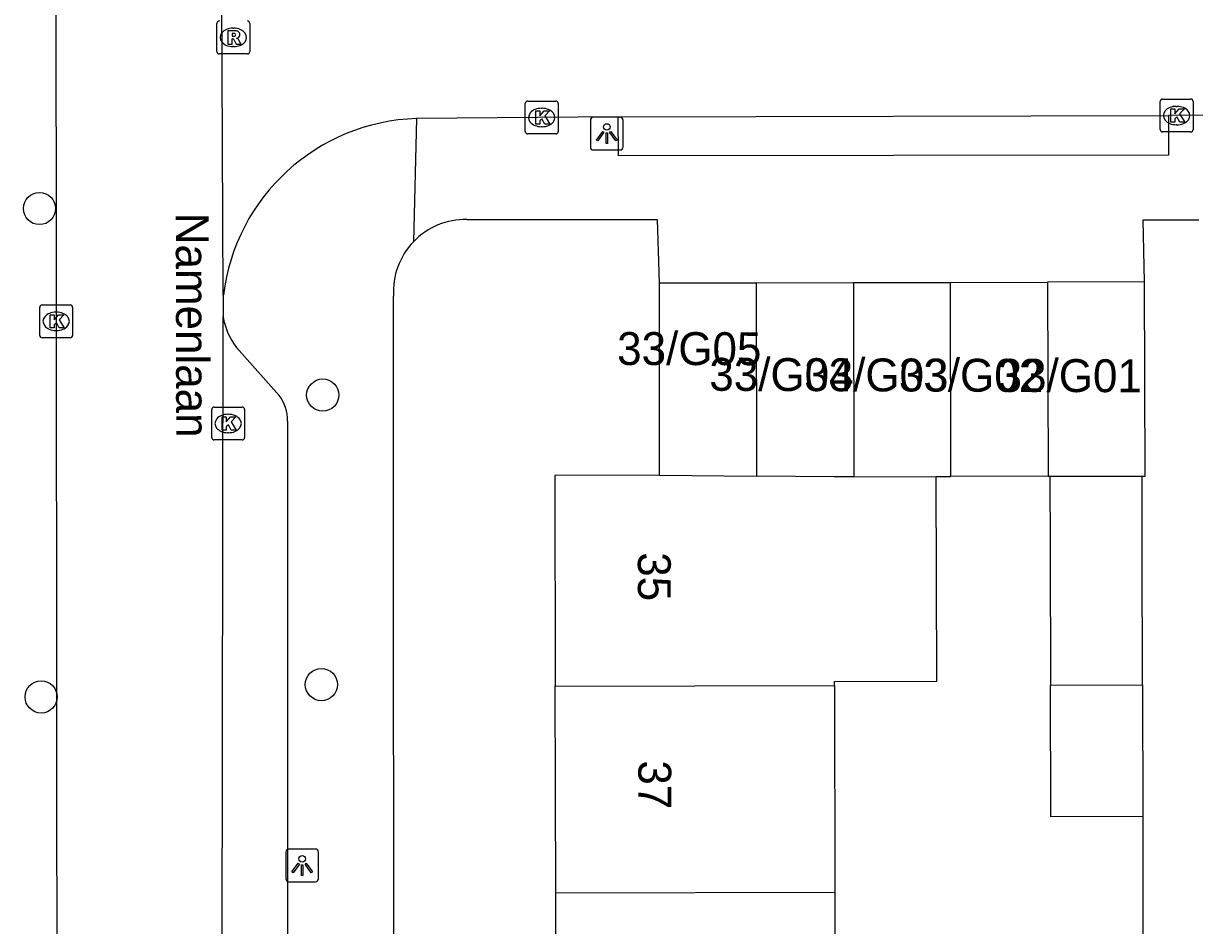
# Model space of a CAD drawing. Extents: x 160732 to 162105, y 387428 to 388479.
# Drawn here: x 161361.41 to 161397.03, y 388258.79 to 388286.23 of the extents above; entities that cross this region are included whole.
import ezdxf

# ---------------------------------------------------------------- set-up
doc = ezdxf.new("R2010")
doc.units = 0
for name, color, linetype in [('IMGEO_Boom', 7, 'Continuous'), ('IMGEO_Kolk', 7, 'Continuous'), ('IMGEO_Lichtpunt', 7, 'Continuous'), ('IMGEO_Openbare_ruimte_label', 7, 'Continuous'), ('IMGEO_Pand', 7, 'Continuous'), ('IMGEO_Pand_nummerreeks', 7, 'Continuous'), ('IMGEO_Rijbaan_lokaal_open', 7, 'Continuous'), ('IMGEO_Rioolput', 7, 'Continuous'), ('IMGEO_Voetpad_open', 7, 'Continuous')]:
    doc.layers.add(name, color=color, linetype=linetype)

msp = doc.modelspace()

# ---------------------------------------------------------------- linework, layer by layer
at = {"layer": 'IMGEO_Boom'}
for centre in [(161361.903, 388280.601), (161370.516, 388274.928), (161370.474, 388266.121), (161361.952, 388265.745)]:
    msp.add_circle(centre, 0.489, dxfattribs=at)
at = {"layer": 'IMGEO_Kolk'}
for p, q in [((161396.059, 388283.929), (161396.911, 388283.929)), ((161376.676, 388282.944), (161376.676, 388283.796)), ((161376.751, 388283.87), (161377.603, 388283.87)), ((161377.164, 388283.65), (161377.189, 388283.65)), ((161377.677, 388283.796), (161377.677, 388282.944)), ((161395.984, 388283.003), (161395.984, 388283.855)), ((161396.472, 388283.709), (161396.497, 388283.709)), ((161396.985, 388283.855), (161396.985, 388283.003)), ((161377.603, 388282.87), (161376.751, 388282.87)), ((161377.187, 388283.09), (161377.162, 388283.09)), ((161396.911, 388282.929), (161396.059, 388282.929)), ((161396.495, 388283.149), (161396.47, 388283.149)), ((161361.909, 388276.744), (161361.909, 388277.596)), ((161361.984, 388277.67), (161362.836, 388277.67)), ((161362.91, 388277.596), (161362.91, 388276.744)), ((161362.397, 388277.45), (161362.422, 388277.45)), ((161362.42, 388276.89), (161362.395, 388276.89)), ((161362.836, 388276.67), (161361.984, 388276.67)), ((161367.139, 388273.636), (161367.139, 388274.488)), ((161367.214, 388274.562), (161368.066, 388274.562)), ((161367.627, 388274.342), (161367.652, 388274.342)), ((161368.14, 388274.488), (161368.14, 388273.636)), ((161367.65, 388273.782), (161367.625, 388273.782)), ((161368.066, 388273.562), (161367.214, 388273.562))]:
    msp.add_line(p, q, dxfattribs=at)
for points in [[(161396.059, 388283.929), (161396.911, 388283.929)], [(161376.676, 388282.944), (161376.676, 388283.796)], [(161376.751, 388283.87), (161377.603, 388283.87)], [(161376.997, 388283.57), (161377.12, 388283.57), (161377.12, 388283.419), (161377.25, 388283.57), (161377.414, 388283.57), (161377.268, 388283.419), (161377.421, 388283.17), (161377.269, 388283.17), (161377.184, 388283.334), (161377.12, 388283.267), (161377.12, 388283.17), (161376.997, 388283.17), (161376.997, 388283.57)], [(161377.677, 388283.796), (161377.677, 388282.944)], [(161395.984, 388283.003), (161395.984, 388283.855)], [(161396.305, 388283.629), (161396.428, 388283.629), (161396.428, 388283.478), (161396.558, 388283.629), (161396.722, 388283.629), (161396.576, 388283.478), (161396.729, 388283.229), (161396.577, 388283.229), (161396.492, 388283.393), (161396.428, 388283.326), (161396.428, 388283.229), (161396.305, 388283.229), (161396.305, 388283.629)], [(161396.985, 388283.855), (161396.985, 388283.003)], [(161377.603, 388282.87), (161376.751, 388282.87)], [(161396.911, 388282.929), (161396.059, 388282.929)], [(161361.909, 388276.744), (161361.909, 388277.596)], [(161361.984, 388277.67), (161362.836, 388277.67)], [(161362.91, 388277.596), (161362.91, 388276.744)], [(161362.23, 388277.37), (161362.353, 388277.37), (161362.353, 388277.219), (161362.483, 388277.37), (161362.647, 388277.37), (161362.501, 388277.219), (161362.654, 388276.97), (161362.502, 388276.97), (161362.417, 388277.134), (161362.353, 388277.067), (161362.353, 388276.97), (161362.23, 388276.97), (161362.23, 388277.37)], [(161362.836, 388276.67), (161361.984, 388276.67)], [(161367.139, 388273.636), (161367.139, 388274.488)], [(161367.214, 388274.562), (161368.066, 388274.562)], [(161368.14, 388274.488), (161368.14, 388273.636)], [(161367.46, 388274.262), (161367.583, 388274.262), (161367.583, 388274.111), (161367.713, 388274.262), (161367.877, 388274.262), (161367.731, 388274.111), (161367.884, 388273.862), (161367.732, 388273.862), (161367.647, 388274.026), (161367.583, 388273.959), (161367.583, 388273.862), (161367.46, 388273.862), (161367.46, 388274.262)], [(161368.066, 388273.562), (161367.214, 388273.562)]]:
    msp.add_lwpolyline(points, dxfattribs=at)
for centre, start, end in [((161396.061, 388283.853), 91.552, 178.448), ((161396.061, 388283.853), 91.552, 178.448), ((161396.909, 388283.853), 1.552, 88.448), ((161396.909, 388283.853), 1.552, 88.448), ((161376.753, 388283.794), 91.552, 178.448), ((161376.753, 388283.794), 91.552, 178.448), ((161377.601, 388283.794), 1.552, 88.448), ((161377.601, 388283.794), 1.552, 88.448), ((161376.753, 388282.946), 181.552, 268.448), ((161376.753, 388282.946), 181.552, 268.448), ((161377.601, 388282.946), 271.552, 358.448), ((161377.601, 388282.946), 271.552, 358.448), ((161396.061, 388283.005), 181.552, 268.448), ((161396.061, 388283.005), 181.552, 268.448), ((161396.909, 388283.005), 271.552, 358.448), ((161396.909, 388283.005), 271.552, 358.448), ((161361.986, 388277.594), 91.552, 178.448), ((161361.986, 388277.594), 91.552, 178.448), ((161362.834, 388277.594), 1.552, 88.448), ((161362.834, 388277.594), 1.552, 88.448), ((161361.986, 388276.746), 181.552, 268.448), ((161361.986, 388276.746), 181.552, 268.448), ((161362.834, 388276.746), 271.552, 358.448), ((161362.834, 388276.746), 271.552, 358.448), ((161367.216, 388274.486), 91.552, 178.448), ((161367.216, 388274.486), 91.552, 178.448), ((161368.064, 388274.486), 1.552, 88.448), ((161368.064, 388274.486), 1.552, 88.448), ((161367.216, 388273.638), 181.552, 268.448), ((161367.216, 388273.638), 181.552, 268.448), ((161368.064, 388273.638), 271.552, 358.448), ((161368.064, 388273.638), 271.552, 358.448)]:
    msp.add_arc(centre, 0.0765, start, end, dxfattribs=at)
for centre, major_axis, ratio, start_param, end_param in [((161377.163, 388283.37), (-0.387, 0.002), 0.722429, 4.712389, 7.853982), ((161377.188, 388283.37), (-0.39, 0.002), 0.717154, 1.570796, 4.712389), ((161396.471, 388283.429), (-0.387, 0.002), 0.722429, 4.712389, 7.853982), ((161396.496, 388283.429), (-0.39, 0.002), 0.717154, 1.570796, 4.712389), ((161362.396, 388277.17), (-0.387, 0.002), 0.722429, 4.712389, 7.853982), ((161362.421, 388277.17), (-0.39, 0.002), 0.717154, 1.570796, 4.712389), ((161367.626, 388274.062), (-0.387, 0.002), 0.722429, 4.712389, 7.853982), ((161367.651, 388274.062), (-0.39, 0.002), 0.717154, 1.570796, 4.712389)]:
    msp.add_ellipse(centre, major_axis=major_axis, ratio=ratio, start_param=start_param, end_param=end_param, dxfattribs=at)
at = {"layer": 'IMGEO_Lichtpunt'}
for p, q in [((161378.656, 388283.284), (161378.656, 388282.477)), ((161378.656, 388283.284), (161378.656, 388282.477)), ((161379.558, 388283.379), (161378.75, 388283.379)), ((161379.558, 388283.379), (161378.75, 388283.379)), ((161379.652, 388282.477), (161379.652, 388283.284)), ((161379.652, 388282.477), (161379.652, 388283.284)), ((161378.75, 388282.383), (161379.558, 388282.383)), ((161378.75, 388282.383), (161379.558, 388282.383)), ((161370.295, 388261.12), (161369.487, 388261.12)), ((161370.295, 388261.12), (161369.487, 388261.12)), ((161369.393, 388261.025), (161369.393, 388260.218)), ((161369.393, 388261.025), (161369.393, 388260.218)), ((161370.389, 388260.218), (161370.389, 388261.025)), ((161370.389, 388260.218), (161370.389, 388261.025)), ((161369.487, 388260.124), (161370.295, 388260.124)), ((161369.487, 388260.124), (161370.295, 388260.124))]:
    msp.add_line(p, q, dxfattribs=at)
for points in [[(161379.03, 388282.948), (161379.069, 388282.92), (161378.881, 388282.658), (161378.843, 388282.685), (161379.03, 388282.948)], [(161379.132, 388282.9), (161379.179, 388282.9), (161379.179, 388282.578), (161379.132, 388282.578), (161379.132, 388282.9)], [(161379.242, 388282.92), (161379.28, 388282.947), (161379.467, 388282.685), (161379.428, 388282.657), (161379.242, 388282.92)], [(161369.767, 388260.689), (161369.806, 388260.661), (161369.618, 388260.399), (161369.58, 388260.426), (161369.767, 388260.689)], [(161369.869, 388260.641), (161369.916, 388260.641), (161369.916, 388260.319), (161369.869, 388260.319), (161369.869, 388260.641)], [(161369.979, 388260.661), (161370.017, 388260.688), (161370.204, 388260.426), (161370.165, 388260.398), (161369.979, 388260.661)]]:
    msp.add_lwpolyline(points, dxfattribs=at)
for centre in [(161379.155, 388283.082), (161369.892, 388260.823)]:
    msp.add_circle(centre, 0.0994, dxfattribs=at)
for centre, start, end in [((161378.75, 388283.284), 90, 180), ((161378.75, 388283.284), 90, 180), ((161379.558, 388283.284), 0, 90), ((161379.558, 388283.284), 0, 90), ((161378.75, 388282.477), 180, 270), ((161378.75, 388282.477), 180, 270), ((161379.558, 388282.477), 270, 0), ((161379.558, 388282.477), 270, 360), ((161369.487, 388261.025), 90, 180), ((161369.487, 388261.025), 90, 180), ((161370.295, 388261.025), 0, 90), ((161370.295, 388261.025), 0, 90), ((161369.487, 388260.218), 180, 270), ((161369.487, 388260.218), 180, 270), ((161370.295, 388260.218), 270, 0), ((161370.295, 388260.218), 270, 360)]:
    msp.add_arc(centre, 0.0946, start, end, dxfattribs=at)
at = {"layer": 'IMGEO_Pand'}
for points in [[(161380.751, 388278.336), (161380.744, 388272.486)], [(161380.751, 388278.336), (161383.703, 388278.342)], [(161383.703, 388278.342), (161386.655, 388278.349)], [(161383.716, 388272.461), (161383.703, 388278.342)], [(161386.655, 388278.349), (161389.608, 388278.355)], [(161386.655, 388278.349), (161386.668, 388272.443)], [(161389.608, 388278.355), (161392.56, 388278.362)], [(161389.62, 388272.45), (161389.608, 388278.355)], [(161395.512, 388278.368), (161392.56, 388278.362)], [(161392.56, 388278.362), (161392.573, 388272.456)], [(161395.432, 388272.462), (161395.525, 388272.462), (161395.512, 388278.368)], [(161380.744, 388272.486), (161377.574, 388272.48), (161377.588, 388266.078)], [(161380.744, 388272.486), (161383.716, 388272.461)], [(161386.668, 388272.443), (161386.065, 388272.442), (161383.716, 388272.461)], [(161386.079, 388266.095), (161386.079, 388266.218), (161389.188, 388266.225), (161389.174, 388272.449)], [(161386.668, 388272.443), (161389.174, 388272.449)], [(161389.174, 388272.449), (161389.62, 388272.45)], [(161392.573, 388272.456), (161389.62, 388272.45)], [(161392.573, 388272.456), (161392.629, 388272.456)], [(161392.629, 388272.456), (161395.432, 388272.462)], [(161392.629, 388272.456), (161392.635, 388270.273), (161392.646, 388266.108)], [(161395.447, 388266.114), (161395.436, 388270.259), (161395.436, 388270.281), (161395.432, 388272.462)], [(161392.646, 388266.108), (161395.447, 388266.114)], [(161395.458, 388262.109), (161392.658, 388262.101), (161392.646, 388266.108)], [(161395.447, 388266.114), (161395.458, 388262.109)], [(161377.588, 388266.078), (161386.079, 388266.095)], [(161377.602, 388259.785), (161377.588, 388266.078)], [(161386.079, 388266.095), (161386.093, 388259.803)], [(161377.602, 388259.785), (161386.093, 388259.803)], [(161377.615, 388253.492), (161377.602, 388259.785)], [(161386.093, 388259.803), (161386.106, 388253.51)]]:
    msp.add_lwpolyline(points, dxfattribs=at)
at = {"layer": 'IMGEO_Rijbaan_lokaal_open'}
for points in [[(161362.367, 388322.948), (161362.452, 388231.846)], [(161367.493, 388277.969), (161367.417, 388293.941)], [(161379.503, 388283.39), (161373.37, 388283.338)], [(161379.503, 388283.39), (161396.234, 388283.429)], [(161467.463, 388283.555), (161396.234, 388283.429)], [(161367.493, 388277.969), (161367.488, 388277.302)], [(161367.414, 388232.034), (161367.488, 388277.302)]]:
    msp.add_lwpolyline(points, dxfattribs=at)
msp.add_arc((161373.566, 388277.223), 6.118, 91.8317, 172.9956, dxfattribs=at)
at = {"layer": 'IMGEO_Rioolput'}
for p, q in [((161367.297, 388285.379), (161367.297, 388286.231)), ((161367.785, 388286.085), (161367.81, 388286.085)), ((161368.298, 388286.231), (161368.298, 388285.379)), ((161367.808, 388285.525), (161367.783, 388285.525)), ((161368.224, 388285.305), (161367.372, 388285.305))]:
    msp.add_line(p, q, dxfattribs=at)
for points in [[(161367.297, 388285.379), (161367.297, 388286.231)], [(161368.298, 388286.231), (161368.298, 388285.379)], [(161367.886, 388286.003), (161367.634, 388286.005), (161367.634, 388285.605)], [(161367.634, 388285.605), (161367.758, 388285.605), (161367.758, 388285.767), (161367.769, 388285.767)], [(161367.812, 388285.924), (161367.758, 388285.924), (161367.758, 388285.843)], [(161367.758, 388285.843), (161367.81, 388285.843)], [(161367.816, 388285.738), (161367.887, 388285.605), (161368.027, 388285.605), (161367.962, 388285.731)], [(161368.224, 388285.305), (161367.372, 388285.305)]]:
    msp.add_lwpolyline(points, dxfattribs=at)
for centre, radius, start, end in [((161367.374, 388286.229), 0.0765, 91.552, 178.448), ((161367.374, 388286.229), 0.0765, 91.552, 178.448), ((161368.222, 388286.229), 0.0765, 1.552, 88.448), ((161368.222, 388286.229), 0.0765, 1.552, 88.448), ((161367.768, 388285.714), 0.0533, 26.0293, 88.6989), ((161367.794, 388286.032), 0.19, 274.7715, 282.9687), ((161367.818, 388285.828), 0.0964, 77.0061, 93.1865), ((161367.832, 388285.885), 0.0378, 276.6634, 79.6772), ((161367.885, 388285.893), 0.109, 350.3612, 89.416), ((161367.883, 388285.893), 0.112, 277.5842, 350.9817), ((161367.867, 388285.678), 0.108, 29.5134, 73.7905), ((161367.374, 388285.381), 0.0765, 181.552, 268.448), ((161367.374, 388285.381), 0.0765, 181.552, 268.448), ((161368.222, 388285.381), 0.0765, 271.552, 358.448), ((161368.222, 388285.381), 0.0765, 271.552, 358.448)]:
    msp.add_arc(centre, radius, start, end, dxfattribs=at)
for centre, major_axis, ratio, start_param, end_param in [((161367.784, 388285.805), (-0.387, 0.002), 0.722429, 4.712389, 7.853982), ((161367.809, 388285.805), (-0.39, 0.002), 0.717154, 1.570796, 4.712389)]:
    msp.add_ellipse(centre, major_axis=major_axis, ratio=ratio, start_param=start_param, end_param=end_param, dxfattribs=at)
at = {"layer": 'IMGEO_Voetpad_open'}
for points in [[(161373.37, 388283.338), (161373.275, 388279.592)], [(161396.234, 388283.429), (161396.236, 388282.223), (161379.506, 388282.204), (161379.503, 388283.39)], [(161374.905, 388280.268), (161380.686, 388280.263), (161380.751, 388278.336)], [(161395.512, 388278.368), (161395.468, 388280.26), (161397.163, 388280.262)], [(161372.684, 388231.597), (161372.679, 388250), (161372.671, 388277.934)], [(161367.893, 388276.377), (161369.189, 388274.917)], [(161369.444, 388274.136), (161369.436, 388235.354)], [(161395.458, 388262.109), (161395.458, 388258.138)]]:
    msp.add_lwpolyline(points, dxfattribs=at)
for centre, radius, start, end in [((161374.86, 388278.074), 2.195, 88.8217, 136.2282), ((161374.862, 388278.075), 2.196, 136.2924, 183.6748), ((161369.491, 388277.628), 2.029, 189.2381, 218.0532), ((161368.238, 388274.174), 1.206, 358.172, 37.9921)]:
    msp.add_arc(centre, radius, start, end, dxfattribs=at)

# ---------------------------------------------------------------- texts
at = {"layer": 'IMGEO_Openbare_ruimte_label'}
msp.add_text('Namenlaan', height=1, rotation=270.1146, dxfattribs=at).set_placement((161366.048, 388280.472))
at = {"layer": 'IMGEO_Pand_nummerreeks'}
for s, rotation, p in [('33/G05', 359.9198, (161379.47, 388275.843)), ('33/G04', 359.7932, (161382.272, 388275.059)), ('33/G03', 359.7937, (161385.158, 388275.048)), ('33/G02', 359.7932, (161388.037, 388275.038)), ('33/G01', 359.7937, (161391.039, 388275.027)), ('35', 270.1258, (161380.099, 388270.146)), ('37', 270.1252, (161380.113, 388263.815))]:
    msp.add_text(s, height=1, rotation=rotation, dxfattribs=at).set_placement(p)

doc.saveas('drawing.dxf')
